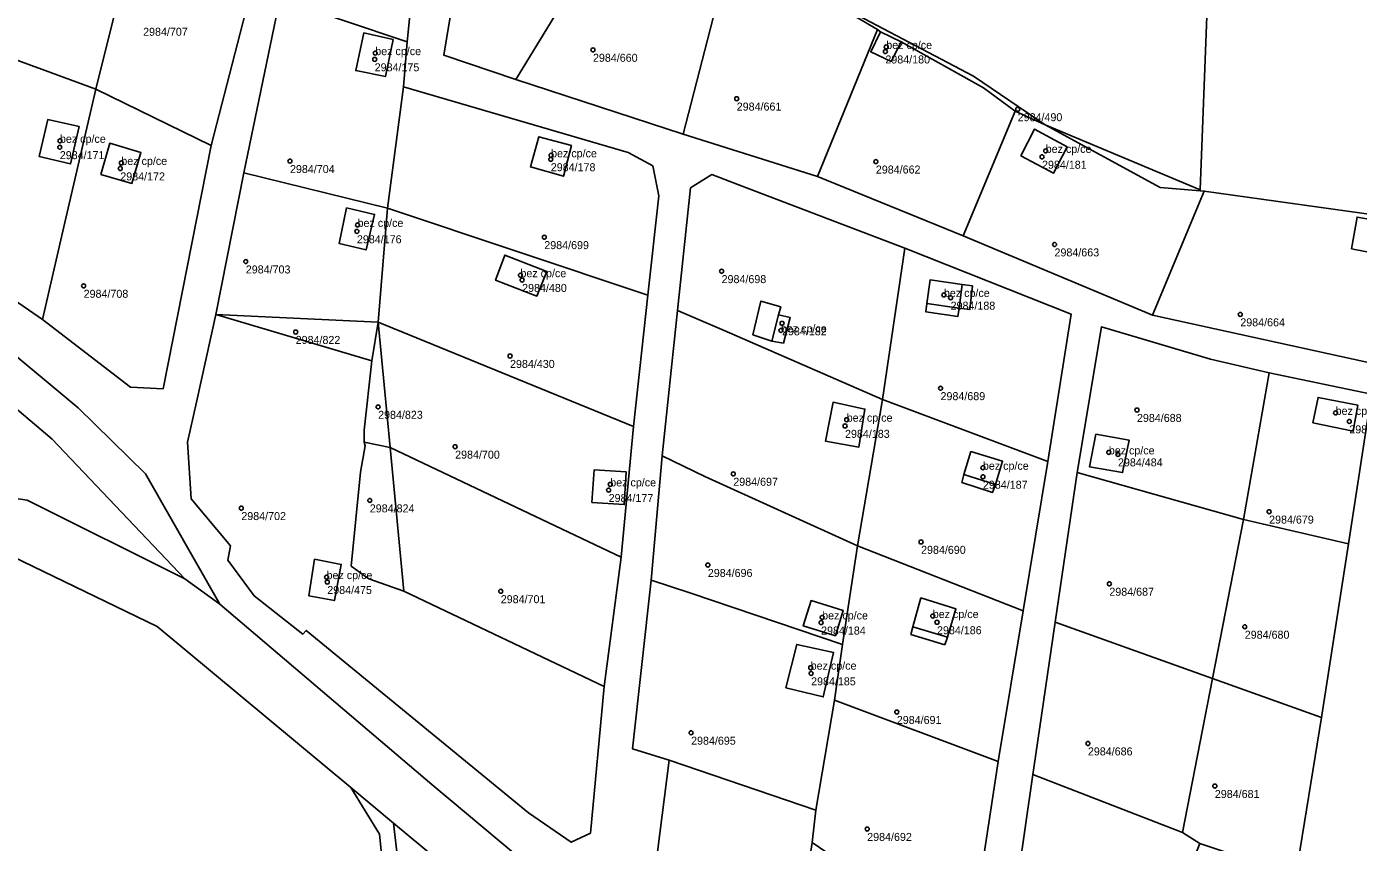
# Model space of a CAD drawing. Extents: x -878211 to -870363, y -1058464 to -1052522.
# Drawn here: x -873122.8 to -872956.5, y -1056355.6 to -1056253.6 of the extents above; entities that cross this region are included whole.
import ezdxf

# ---------------------------------------------------------------- set-up
doc = ezdxf.new("R2010")
doc.units = 0
for name, color, linetype in [('Definiční body', 7, 'Continuous'), ('Polygon budovy', 7, 'Continuous'), ('Polygon parcely', 7, 'Continuous')]:
    doc.layers.add(name, color=color, linetype=linetype)

msp = doc.modelspace()

# ---------------------------------------------------------------- linework, layer by layer
at = {"layer": 'Definiční body'}
for centre in [(-873079.27, -1056256.90994), (-873052.07, -1056256.49994), (-873015.54, -1056256.70994), (-873015.43, -1056256.13994), (-873079.34, -1056257.68994), (-873034.11, -1056262.59994), (-872999.01, -1056263.92994), (-873118.68, -1056268.66994), (-873118.66, -1056267.86994), (-873089.92, -1056270.40994), (-873057.34, -1056270.17994), (-873057.3, -1056269.67994), (-873016.73, -1056270.46994), (-872995.97, -1056269.86994), (-872995.51, -1056269.12994), (-873111.12, -1056271.32994), (-873110.99, -1056270.63994), (-873081.48, -1056278.38994), (-873081.56, -1056279.18994), (-873058.15, -1056279.91994), (-872994.41, -1056280.82994), (-873095.44, -1056282.95994), (-873061.13, -1056284.66994), (-873060.92, -1056285.26994), (-873036, -1056284.16994), (-873115.7, -1056285.99994), (-873008.23, -1056287.13994), (-873007.39, -1056287.48994), (-872971.2, -1056289.56994), (-873089.21, -1056291.76994), (-873028.59, -1056291.56994), (-873028.45, -1056290.68994), (-873062.43, -1056294.76994), (-873008.65, -1056298.79994), (-873078.91, -1056301.12994), (-872984.11, -1056301.51994), (-872959.29, -1056301.87994), (-873020.58, -1056303.50994), (-873020.37, -1056302.72994), (-872957.58, -1056302.94994), (-873069.29, -1056306.10994), (-872987.63, -1056306.81994), (-872986.48, -1056307.07994), (-873003.36, -1056308.73994), (-873034.54, -1056309.49994), (-873003.35, -1056309.86994), (-873050.11, -1056311.52994), (-873049.91, -1056310.81994), (-873096, -1056313.78994), (-873079.95, -1056312.82994), (-872967.6, -1056314.22994), (-873011.08, -1056318.00994), (-873037.72, -1056320.89994), (-873085.35, -1056322.40994), (-873085.26, -1056323.02994), (-872987.56, -1056323.24994), (-873063.59, -1056324.17994), (-873023.57, -1056328.09994), (-873023.44, -1056327.44994), (-873009.62, -1056327.27994), (-873009.09, -1056328.05994), (-872970.64, -1056328.61994), (-873024.87, -1056333.72994), (-873024.82, -1056334.44994), (-873014.11, -1056339.27994), (-873039.81, -1056341.86994), (-872990.24, -1056343.20994), (-872974.38, -1056348.52994), (-873017.81, -1056353.89994)]:
    msp.add_circle(centre, 0.25, dxfattribs=at)
at = {"layer": 'Polygon budovy'}
for points in [[(-873080.71, -1056254.38), (-873081.71, -1056259.08), (-873078, -1056259.83), (-873077.05, -1056255.19)], [(-873016.16, -1056254.26), (-873017.36, -1056256.73), (-873014.81, -1056257.94), (-873013.56, -1056255.48)], [(-873116.24, -1056266.09), (-873120.18, -1056265.21), (-873121.26, -1056269.81), (-873117.34, -1056270.76)], [(-872996.9, -1056266.4), (-872998.6, -1056269.73), (-872994.54, -1056271.92), (-872992.82, -1056268.64)], [(-873113.57, -1056272.07), (-873109.67, -1056273.19), (-873108.54, -1056269.32), (-873112.44, -1056268.18)], [(-873058.85, -1056267.35), (-873059.89, -1056271.13), (-873055.76, -1056272.3), (-873054.76, -1056268.47)], [(-873083.78, -1056280.7), (-873080.41, -1056281.5), (-873079.36, -1056277.07), (-873082.84, -1056276.26)], [(-872956.6, -1056277.4), (-872957.29, -1056281.37), (-872953.25, -1056282.16), (-872952.54, -1056278.13)], [(-873063.1, -1056282.15), (-873064.24, -1056285.29), (-873059.07, -1056287.28), (-873057.85, -1056284.22)], [(-873010.38, -1056288.2), (-873006.33, -1056288.77), (-873005.96, -1056285.82), (-873009.96, -1056285.26)], [(-873028.89, -1056289.64), (-873029.72, -1056292.9), (-873028.28, -1056293.15), (-873027.42, -1056289.96)], [(-872961.48, -1056299.94), (-872962.12, -1056303.11), (-872957.08, -1056304.18), (-872956.53, -1056300.9)], [(-873023.03, -1056305.41), (-873018.85, -1056306.16), (-873018.09, -1056301.4), (-873022.07, -1056300.56)], [(-872990.02, -1056308.64), (-872985.91, -1056309.35), (-872985.1, -1056305.28), (-872989.24, -1056304.54)], [(-873005.72, -1056309.6), (-873001.78, -1056310.82), (-873000.9, -1056307.93), (-873004.85, -1056306.71)], [(-873052.22, -1056313.09), (-873048.17, -1056313.35), (-873047.91, -1056309.25), (-873051.94, -1056309)], [(-873086.87, -1056320.17), (-873087.57, -1056324.74), (-873084.36, -1056325.34), (-873083.52, -1056320.82)], [(-873012.12, -1056328.61), (-873007.79, -1056329.93), (-873006.73, -1056326.38), (-873011.09, -1056325.02)], [(-873025.79, -1056328.51), (-873021.78, -1056329.74), (-873020.82, -1056326.57), (-873024.83, -1056325.34)], [(-873026.61, -1056330.82), (-873027.96, -1056336.27), (-873023.3, -1056337.38), (-873022.02, -1056331.83)]]:
    msp.add_lwpolyline(points, close=True, dxfattribs=at)
at = {"layer": 'Polygon parcely'}
for points in [[(-872950.66, -1056277.68), (-872944.38, -1056277.72), (-872940.01, -1056272.05), (-872935.75, -1056260.45), (-872933.29, -1056185.91), (-872946.53, -1056163.06), (-872947.94, -1056154.26), (-872944.21, -1056090.98), (-872940.66, -1056055.32), (-872955.33, -1056051.95), (-872975.24, -1056047.36), (-873007.11, -1056033.85), (-873009.64, -1056050.71), (-873010.4, -1056123.26), (-873010.02, -1056164.89), (-873013.16, -1056195.63), (-873019.96, -1056219.26), (-872993.27, -1056236.53), (-872975.38, -1056252.28), (-872976.22, -1056274), (-872995.59, -1056265.88), (-872981.21, -1056273.71), (-872975.7, -1056274.16)], [(-873120.83, -1056290.19), (-873124.99, -1056287.35), (-873132.59, -1056280.75), (-873133.58, -1056274.71), (-873129.19, -1056255.9), (-873122.5, -1056229.87), (-873116.86, -1056206.66), (-873115.46, -1056205.93), (-873102.27, -1056212.03), (-873086.84, -1056219.54), (-873093.19, -1056242.93), (-873099.75, -1056268.47), (-873105.77, -1056298.87), (-873109.83, -1056298.65)], [(-873041.59, -1056235.85), (-873034.35, -1056241.97), (-873024.63, -1056249.17), (-873004.52, -1056259.77), (-872995.59, -1056265.88), (-872976.22, -1056274), (-872975.38, -1056252.28), (-872993.27, -1056236.53), (-873019.96, -1056219.26), (-873022, -1056218), (-873022.3, -1056217.73), (-873042.24, -1056207.59), (-873044.36, -1056233.01)], [(-873044.71, -1056232.35), (-873047.89, -1056227.63), (-873051.99, -1056215.69), (-873068.2, -1056228.83), (-873066.65, -1056232.67), (-873070.7, -1056257.18), (-873061.72, -1056260.22)], [(-873075.3, -1056255.51), (-873072.66, -1056229.32), (-873083.09, -1056222.11), (-873091.2, -1056250.12)], [(-873107.96, -1056236.46), (-873122.5, -1056229.87), (-873129.19, -1056255.9), (-873120.52, -1056259.08), (-873114.18, -1056261.41)], [(-873034.35, -1056241.97), (-873041.59, -1056235.85), (-873044.36, -1056233.01), (-873044.71, -1056232.35), (-873061.72, -1056260.22), (-873040.8, -1056267.02)], [(-873114.18, -1056261.41), (-873099.75, -1056268.47), (-873093.19, -1056242.93), (-873107.96, -1056236.46)], [(-873016.53, -1056253.94), (-873024.63, -1056249.17), (-873034.35, -1056241.97), (-873040.8, -1056267.02), (-873024, -1056272.33)], [(-873075.3, -1056255.51), (-873091.2, -1056250.12), (-873095.7, -1056271.89), (-873077.72, -1056276.3), (-873075.72, -1056261.1)], [(-873013.56, -1056255.48), (-873003.29, -1056261.23), (-872999.34, -1056264.17), (-872995.59, -1056265.88), (-873004.52, -1056259.77), (-873024.63, -1056249.17), (-873016.53, -1056253.94), (-873016.16, -1056254.26)], [(-873078, -1056259.83), (-873077.05, -1056255.19), (-873080.71, -1056254.38), (-873081.71, -1056259.08)], [(-873078, -1056259.83), (-873081.71, -1056259.08), (-873080.71, -1056254.38), (-873077.05, -1056255.19)], [(-873005.84, -1056279.76), (-872999.34, -1056264.17), (-873003.29, -1056261.23), (-873013.56, -1056255.48), (-873014.81, -1056257.94), (-873017.36, -1056256.73), (-873016.16, -1056254.26), (-873016.53, -1056253.94), (-873024, -1056272.33)], [(-873014.81, -1056257.94), (-873013.56, -1056255.48), (-873016.16, -1056254.26), (-873017.36, -1056256.73)], [(-873122.75, -1056312.79), (-873103.06, -1056322.63), (-873119.63, -1056305.18), (-873168.65, -1056263.59), (-873177.33, -1056256.98), (-873186.24, -1056327.17), (-873141.38, -1056311.39), (-873134.84, -1056311)], [(-873120.52, -1056259.08), (-873129.19, -1056255.9), (-873133.58, -1056274.71), (-873132.59, -1056280.75), (-873124.99, -1056287.35), (-873120.83, -1056290.19), (-873118.03, -1056278.07), (-873114.18, -1056261.41)], [(-873120.83, -1056290.19), (-873109.83, -1056298.65), (-873105.77, -1056298.87), (-873099.75, -1056268.47), (-873114.18, -1056261.41), (-873118.03, -1056278.07)], [(-873075.72, -1056261.1), (-873077.72, -1056276.3), (-873045.2, -1056287.15), (-873043.85, -1056274.73), (-873044.58, -1056271.01), (-873047.66, -1056269.33)], [(-873117.34, -1056270.76), (-873116.24, -1056266.09), (-873120.18, -1056265.21), (-873121.26, -1056269.81)], [(-873117.34, -1056270.76), (-873121.26, -1056269.81), (-873120.18, -1056265.21), (-873116.24, -1056266.09)], [(-872982.15, -1056289.68), (-872975.7, -1056274.16), (-872981.21, -1056273.71), (-872995.59, -1056265.88), (-872999.34, -1056264.17), (-873005.84, -1056279.76)], [(-872992.82, -1056268.64), (-872996.9, -1056266.4), (-872998.6, -1056269.73), (-872994.54, -1056271.92)], [(-872992.82, -1056268.64), (-872994.54, -1056271.92), (-872998.6, -1056269.73), (-872996.9, -1056266.4)], [(-873113.57, -1056272.07), (-873109.67, -1056273.19), (-873108.54, -1056269.32), (-873112.44, -1056268.18)], [(-873113.57, -1056272.07), (-873112.44, -1056268.18), (-873108.54, -1056269.32), (-873109.67, -1056273.19)], [(-873059.89, -1056271.13), (-873055.76, -1056272.3), (-873054.76, -1056268.47), (-873058.85, -1056267.35)], [(-873059.89, -1056271.13), (-873058.85, -1056267.35), (-873054.76, -1056268.47), (-873055.76, -1056272.3)], [(-873099.18, -1056289.56), (-873078.91, -1056290.53), (-873077.72, -1056276.3), (-873095.7, -1056271.89)], [(-873028.08, -1056377.45), (-873044.87, -1056363.63), (-873042.53, -1056345.28), (-873047.13, -1056343.88), (-873044.8, -1056322.79), (-873043.41, -1056307.23), (-873041.49, -1056289.06), (-873039.88, -1056273.75), (-873037.21, -1056272.09), (-873033.45, -1056273.53), (-873013.11, -1056281.29), (-872992.33, -1056289.53), (-872995.24, -1056307.97), (-872998.32, -1056326.61), (-873001.43, -1056345.45), (-873005.01, -1056369.01), (-873012.78, -1056389.92)], [(-873015.89, -1056300.21), (-873013.11, -1056281.29), (-873033.45, -1056273.53), (-873037.21, -1056272.09), (-873039.88, -1056273.75), (-873041.49, -1056289.06), (-873035.69, -1056291.59)], [(-872950.66, -1056277.68), (-872975.7, -1056274.16), (-872982.15, -1056289.68), (-872954.08, -1056295.82), (-872951.14, -1056280.21)], [(-873082.84, -1056276.26), (-873083.78, -1056280.7), (-873080.41, -1056281.5), (-873079.36, -1056277.07)], [(-873082.84, -1056276.26), (-873079.36, -1056277.07), (-873080.41, -1056281.5), (-873083.78, -1056280.7)], [(-873077.72, -1056276.3), (-873078.91, -1056290.53), (-873047.01, -1056303.57), (-873045.2, -1056287.15)], [(-872953.25, -1056282.16), (-872952.54, -1056278.13), (-872956.6, -1056277.4), (-872957.29, -1056281.37)], [(-872953.25, -1056282.16), (-872957.29, -1056281.37), (-872956.6, -1056277.4), (-872952.54, -1056278.13)], [(-872995.24, -1056307.97), (-872992.33, -1056289.53), (-873013.11, -1056281.29), (-873015.89, -1056300.21)], [(-873064.24, -1056285.29), (-873059.07, -1056287.28), (-873057.85, -1056284.22), (-873063.1, -1056282.15)], [(-873064.24, -1056285.29), (-873063.1, -1056282.15), (-873057.85, -1056284.22), (-873059.07, -1056287.28)], [(-873006.49, -1056289.85), (-873006.33, -1056288.77), (-873004.98, -1056288.96), (-873004.65, -1056286), (-873005.96, -1056285.82), (-873009.96, -1056285.26), (-873010.38, -1056288.2), (-873010.48, -1056289.25)], [(-873005.96, -1056285.82), (-873004.65, -1056286), (-873004.98, -1056288.96), (-873006.33, -1056288.77), (-873006.49, -1056289.85), (-873010.48, -1056289.25), (-873010.38, -1056288.2), (-873009.96, -1056285.26)], [(-873027.42, -1056289.96), (-873028.89, -1056289.64), (-873028.61, -1056288.64), (-873031.09, -1056287.9), (-873032.08, -1056292.11), (-873029.72, -1056292.9), (-873028.28, -1056293.15)], [(-873027.42, -1056289.96), (-873028.28, -1056293.15), (-873029.72, -1056292.9), (-873032.08, -1056292.11), (-873031.09, -1056287.9), (-873028.61, -1056288.64), (-873028.89, -1056289.64)], [(-873079.68, -1056295.36), (-873099.18, -1056289.56), (-873101.61, -1056300.56), (-873102.71, -1056305.55), (-873102.25, -1056312.63), (-873097.34, -1056318.48), (-873097.67, -1056320.31), (-873094.4, -1056324.76), (-873088.32, -1056329.53), (-873087.89, -1056329.08), (-873060.12, -1056351.87), (-873054.79, -1056355.56), (-873052.38, -1056354.43), (-873050.69, -1056336.07), (-873075.71, -1056324.17), (-873080.06, -1056322.64), (-873082.26, -1056321.02), (-873081.13, -1056309.29), (-873080.51, -1056306.01), (-873080.67, -1056305.54), (-873080.64, -1056304.05)], [(-873078.91, -1056290.53), (-873099.18, -1056289.56), (-873079.68, -1056295.36)], [(-873015.89, -1056300.21), (-873035.69, -1056291.59), (-873041.49, -1056289.06), (-873043.41, -1056307.23), (-873038.1, -1056309.82), (-873019.04, -1056318.51)], [(-873077.42, -1056306.21), (-873078.91, -1056290.53), (-873079.68, -1056295.36), (-873080.64, -1056304.05), (-873080.67, -1056305.54)], [(-873077.42, -1056306.21), (-873048.54, -1056319.93), (-873047.01, -1056303.57), (-873078.91, -1056290.53)], [(-872994.33, -1056328.05), (-872991.59, -1056309.33), (-872988.54, -1056291.13), (-872974.94, -1056295.18), (-872967.59, -1056296.87), (-872954.8, -1056299.56), (-872957.68, -1056318.26), (-872961.07, -1056339.95), (-872964.27, -1056359.72), (-872968.67, -1056387.75), (-872976.82, -1056408.35), (-872994.34, -1056400.91), (-873009.14, -1056392.03), (-873000.65, -1056371.72), (-872997.11, -1056347.07), (-872996.99, -1056346.27)], [(-872967.59, -1056296.87), (-872974.94, -1056295.18), (-872988.54, -1056291.13), (-872991.59, -1056309.33), (-872970.8, -1056315.19)], [(-872967.59, -1056296.87), (-872970.8, -1056315.19), (-872957.68, -1056318.26), (-872954.8, -1056299.56)], [(-873019.04, -1056318.51), (-872998.32, -1056326.61), (-872995.24, -1056307.97), (-873015.89, -1056300.21)], [(-872956.53, -1056300.9), (-872961.48, -1056299.94), (-872962.12, -1056303.11), (-872957.08, -1056304.18)], [(-872956.53, -1056300.9), (-872957.08, -1056304.18), (-872962.12, -1056303.11), (-872961.48, -1056299.94)], [(-873018.09, -1056301.4), (-873022.07, -1056300.56), (-873023.03, -1056305.41), (-873018.85, -1056306.16)], [(-873018.09, -1056301.4), (-873018.85, -1056306.16), (-873023.03, -1056305.41), (-873022.07, -1056300.56)], [(-872989.24, -1056304.54), (-872990.02, -1056308.64), (-872985.91, -1056309.35), (-872985.1, -1056305.28)], [(-872989.24, -1056304.54), (-872985.1, -1056305.28), (-872985.91, -1056309.35), (-872990.02, -1056308.64)], [(-873075.71, -1056324.17), (-873077.42, -1056306.21), (-873080.67, -1056305.54), (-873080.51, -1056306.01), (-873081.13, -1056309.29), (-873082.26, -1056321.02), (-873080.06, -1056322.64)], [(-873075.71, -1056324.17), (-873050.69, -1056336.07), (-873048.54, -1056319.93), (-873077.42, -1056306.21)], [(-873005.99, -1056310.6), (-873002.15, -1056311.83), (-873001.78, -1056310.82), (-873000.9, -1056307.93), (-873004.85, -1056306.71), (-873005.72, -1056309.6)], [(-873005.99, -1056310.6), (-873005.72, -1056309.6), (-873004.85, -1056306.71), (-873000.9, -1056307.93), (-873001.78, -1056310.82), (-873002.15, -1056311.83)], [(-873019.04, -1056318.51), (-873038.1, -1056309.82), (-873043.41, -1056307.23), (-873044.8, -1056322.79), (-873039.95, -1056324.37), (-873020.88, -1056330.82)], [(-873052.22, -1056313.09), (-873048.17, -1056313.35), (-873047.91, -1056309.25), (-873051.94, -1056309)], [(-873052.22, -1056313.09), (-873051.94, -1056309), (-873047.91, -1056309.25), (-873048.17, -1056313.35)], [(-872970.8, -1056315.19), (-872991.59, -1056309.33), (-872994.33, -1056328.05), (-872974.68, -1056335.08)], [(-872970.8, -1056315.19), (-872974.68, -1056335.08), (-872961.07, -1056339.95), (-872957.68, -1056318.26)], [(-873020.88, -1056330.82), (-873021.88, -1056337.79), (-873001.43, -1056345.45), (-872998.32, -1056326.61), (-873019.04, -1056318.51)], [(-873184.19, -1056397.93), (-873138.04, -1056402.11), (-873059.58, -1056410.35), (-873075.01, -1056391.32), (-873078.72, -1056354.53), (-873082.32, -1056348.71), (-873106.51, -1056328.59), (-873124.57, -1056319.83), (-873134.8, -1056318.72), (-873145.17, -1056320.58), (-873178.18, -1056332.14)], [(-873086.87, -1056320.17), (-873083.52, -1056320.82), (-873084.36, -1056325.34), (-873087.57, -1056324.74)], [(-873086.87, -1056320.17), (-873087.57, -1056324.74), (-873084.36, -1056325.34), (-873083.52, -1056320.82)], [(-873020.88, -1056330.82), (-873039.95, -1056324.37), (-873044.8, -1056322.79), (-873047.13, -1056343.88), (-873042.53, -1056345.28), (-873024.21, -1056351.54), (-873021.88, -1056337.79)], [(-873008.1, -1056330.87), (-873007.79, -1056329.93), (-873006.73, -1056326.38), (-873011.09, -1056325.02), (-873012.12, -1056328.61), (-873012.34, -1056329.6)], [(-873008.1, -1056330.87), (-873012.34, -1056329.6), (-873012.12, -1056328.61), (-873011.09, -1056325.02), (-873006.73, -1056326.38), (-873007.79, -1056329.93)], [(-873024.83, -1056325.34), (-873025.79, -1056328.51), (-873021.78, -1056329.74), (-873020.82, -1056326.57)], [(-873024.83, -1056325.34), (-873020.82, -1056326.57), (-873021.78, -1056329.74), (-873025.79, -1056328.51)], [(-872978.44, -1056354.33), (-872974.68, -1056335.08), (-872994.33, -1056328.05), (-872996.99, -1056346.27), (-872997.11, -1056347.07)], [(-873022.02, -1056331.83), (-873026.61, -1056330.82), (-873027.96, -1056336.27), (-873023.3, -1056337.38)], [(-873022.02, -1056331.83), (-873023.3, -1056337.38), (-873027.96, -1056336.27), (-873026.61, -1056330.82)], [(-872976.27, -1056355.69), (-872964.27, -1056359.72), (-872961.07, -1056339.95), (-872974.68, -1056335.08), (-872978.44, -1056354.33)], [(-873024.67, -1056355.58), (-873005.01, -1056369.01), (-873001.43, -1056345.45), (-873021.88, -1056337.79), (-873024.21, -1056351.54)], [(-873024.21, -1056351.54), (-873042.53, -1056345.28), (-873044.87, -1056363.63), (-873028.08, -1056377.45), (-873024.67, -1056355.58)], [(-872978.44, -1056354.33), (-872997.11, -1056347.07), (-873000.65, -1056371.72), (-872986.06, -1056380.46), (-872976.27, -1056355.69)], [(-873055.45, -1056412.53), (-873057.94, -1056407.87), (-873072.66, -1056390.42), (-873076.98, -1056353.15), (-873082.32, -1056348.71), (-873078.72, -1056354.53), (-873075.01, -1056391.32), (-873059.58, -1056410.35)], [(-873053.8, -1056395.23), (-873051.85, -1056374.06), (-873076.98, -1056353.15), (-873072.66, -1056390.42), (-873057.94, -1056407.87), (-873055.45, -1056412.53)]]:
    msp.add_lwpolyline(points, close=True, dxfattribs=at)
for points in [[(-872954.08, -1056295.82), (-872982.15, -1056289.68), (-873005.84, -1056279.76), (-873024, -1056272.33), (-873040.8, -1056267.02), (-873061.72, -1056260.22), (-873070.7, -1056257.18), (-873066.65, -1056232.67), (-873068.2, -1056228.83), (-873069.69, -1056226.09), (-873075.41, -1056221.92), (-873084.43, -1056215.76), (-873092.39, -1056211.83), (-873099.23, -1056208.59), (-873110.78, -1056203.32), (-873121.78, -1056198.22), (-873133.76, -1056192.29)], [(-873234.74, -1056216.24), (-873228.37, -1056218.32), (-873224.76, -1056221.05), (-873209.65, -1056232.46), (-873196.91, -1056242.08), (-873194.07, -1056244.24), (-873177.33, -1056256.98), (-873168.65, -1056263.59), (-873119.63, -1056305.18), (-873103.06, -1056322.63), (-873098.69, -1056325.8), (-873107.99, -1056309.5), (-873116.37, -1056301.26), (-873165.77, -1056260.13), (-873176.77, -1056251.51), (-873193.82, -1056238.14), (-873226.76, -1056213.38), (-873233.13, -1056211.3), (-873258.39, -1056203.81)], [(-873072.66, -1056229.32), (-873075.3, -1056255.51), (-873075.72, -1056261.1), (-873047.66, -1056269.33), (-873044.58, -1056271.01), (-873043.85, -1056274.73), (-873045.2, -1056287.15), (-873047.01, -1056303.57), (-873048.54, -1056319.93), (-873050.69, -1056336.07), (-873052.38, -1056354.43), (-873054.79, -1056355.56), (-873060.12, -1056351.87), (-873087.89, -1056329.08), (-873088.32, -1056329.53), (-873094.4, -1056324.76), (-873097.67, -1056320.31), (-873097.34, -1056318.48), (-873102.25, -1056312.63), (-873102.71, -1056305.55), (-873101.61, -1056300.56), (-873099.18, -1056289.56), (-873095.7, -1056271.89), (-873091.2, -1056250.12)], [(-873165.77, -1056260.13), (-873116.37, -1056301.26), (-873107.99, -1056309.5), (-873098.69, -1056325.8), (-873072.22, -1056348.35), (-873035.75, -1056378.85), (-873015.53, -1056395), (-872991.35, -1056408.92), (-872977.98, -1056414.61), (-872953.7, -1056420.44)], [(-872796.96, -1056460.95), (-872851.84, -1056440.56), (-872881.61, -1056429.5), (-872883.26, -1056429.13), (-872899.92, -1056425.33), (-872953.7, -1056420.44), (-872977.98, -1056414.61), (-872991.35, -1056408.92), (-873015.53, -1056395), (-873035.75, -1056378.85), (-873072.22, -1056348.35), (-873098.69, -1056325.8), (-873103.06, -1056322.63), (-873122.75, -1056312.79), (-873134.84, -1056311), (-873141.38, -1056311.39), (-873186.24, -1056327.17), (-873203.57, -1056333.26), (-873221.02, -1056339.4), (-873222.93, -1056340.06), (-873227.22, -1056341.54), (-873242.74, -1056346.8)], [(-873244.48, -1056356.43), (-873225.81, -1056348.81), (-873221.86, -1056347.43), (-873194.81, -1056337.96), (-873178.18, -1056332.14), (-873145.17, -1056320.58), (-873134.8, -1056318.72), (-873124.57, -1056319.83), (-873106.51, -1056328.59), (-873082.32, -1056348.71), (-873076.98, -1056353.15), (-873051.85, -1056374.06), (-873048.95, -1056375.59), (-873033.43, -1056389.65), (-873020.97, -1056399.66), (-872991.81, -1056416.21), (-872988.28, -1056417), (-872954.67, -1056424.56), (-872887.81, -1056435.69), (-872881.63, -1056438.09), (-872854.96, -1056448.23), (-872837.03, -1056455.05), (-872818.18, -1056462.16), (-872805.41, -1056466.97)]]:
    msp.add_lwpolyline(points, dxfattribs=at)

# ---------------------------------------------------------------- texts
at = {"layer": 'Definiční body'}
for s, p in [('2984/707', (-873108.27, -1056254.739)), ('bez cp/ce', (-873015.43, -1056256.389)), ('bez cp/ce', (-873079.27, -1056257.159)), ('2984/660', (-873052.07, -1056257.989)), ('2984/175', (-873079.34, -1056259.179)), ('2984/180', (-873015.54, -1056258.199)), ('2984/661', (-873034.11, -1056264.089)), ('2984/490', (-872999.01, -1056265.419)), ('bez cp/ce', (-873118.66, -1056268.12)), ('bez cp/ce', (-872995.51, -1056269.379)), ('2984/171', (-873118.68, -1056270.159)), ('bez cp/ce', (-873110.99, -1056270.889)), ('bez cp/ce', (-873057.3, -1056269.929)), ('2984/181', (-872995.97, -1056271.359)), ('2984/172', (-873111.12, -1056272.819)), ('2984/704', (-873089.92, -1056271.899)), ('2984/178', (-873057.34, -1056271.669)), ('2984/662', (-873016.73, -1056271.959)), ('bez cp/ce', (-873081.48, -1056278.639)), ('2984/176', (-873081.56, -1056280.679)), ('2984/699', (-873058.15, -1056281.409)), ('2984/663', (-872994.41, -1056282.319)), ('2984/703', (-873095.44, -1056284.449)), ('bez cp/ce', (-873061.13, -1056284.919)), ('2984/698', (-873036, -1056285.659)), ('2984/708', (-873115.7, -1056287.489)), ('2984/480', (-873060.92, -1056286.759)), ('bez cp/ce', (-873008.23, -1056287.389)), ('2984/188', (-873007.39, -1056288.979)), ('2984/664', (-872971.2, -1056291.059)), ('bez cp/ce', (-873028.59, -1056291.82)), ('2984/182', (-873028.45, -1056292.179)), ('2984/822', (-873089.21, -1056293.259)), ('2984/430', (-873062.43, -1056296.259)), ('2984/689', (-873008.65, -1056300.289)), ('2984/823', (-873078.91, -1056302.619)), ('bez cp/ce', (-873020.37, -1056302.98)), ('2984/688', (-872984.11, -1056303.009)), ('bez cp/ce', (-872959.29, -1056302.129)), ('2984/476', (-872957.58, -1056304.439)), ('2984/183', (-873020.58, -1056304.999)), ('2984/700', (-873069.29, -1056307.599)), ('bez cp/ce', (-872987.63, -1056307.07)), ('bez cp/ce', (-873003.36, -1056308.99)), ('2984/484', (-872986.48, -1056308.569)), ('bez cp/ce', (-873049.91, -1056311.07)), ('2984/697', (-873034.54, -1056310.989)), ('2984/187', (-873003.35, -1056311.359)), ('2984/824', (-873079.95, -1056314.319)), ('2984/177', (-873050.11, -1056313.019)), ('2984/702', (-873096, -1056315.279)), ('2984/679', (-872967.6, -1056315.719)), ('2984/690', (-873011.08, -1056319.499)), ('bez cp/ce', (-873085.35, -1056322.659)), ('2984/696', (-873037.72, -1056322.389)), ('2984/475', (-873085.26, -1056324.519)), ('2984/701', (-873063.59, -1056325.669)), ('2984/687', (-872987.56, -1056324.739)), ('bez cp/ce', (-873023.44, -1056327.7)), ('bez cp/ce', (-873009.62, -1056327.53)), ('2984/184', (-873023.57, -1056329.589)), ('2984/186', (-873009.09, -1056329.549)), ('2984/680', (-872970.64, -1056330.109)), ('bez cp/ce', (-873024.87, -1056333.98)), ('2984/185', (-873024.82, -1056335.939)), ('2984/691', (-873014.11, -1056340.769)), ('2984/695', (-873039.81, -1056343.359)), ('2984/686', (-872990.24, -1056344.699)), ('2984/681', (-872974.38, -1056350.019)), ('2984/692', (-873017.81, -1056355.389))]:
    msp.add_text(s, height=0.999996, dxfattribs=at).set_placement(p)

doc.saveas('drawing.dxf')
